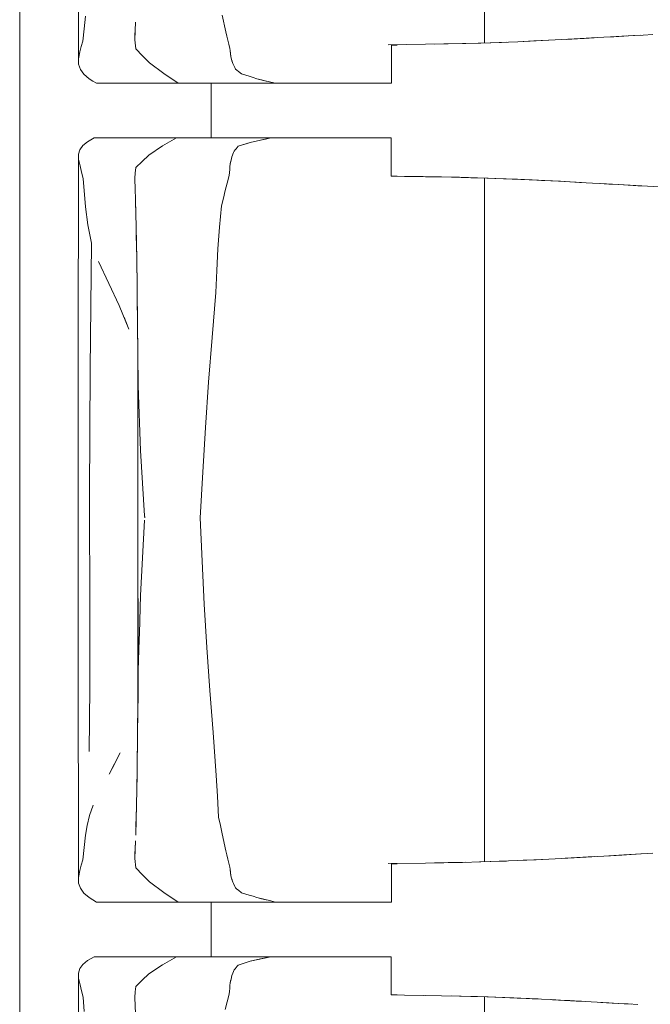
# Model space of a CAD drawing. Header units: millimetres. Extents: x -261 to 187, y -214 to 106.
# Tile 654 of 656: x -208.695 to -208.233, y 8.39 to 9.113. Entities that reach past the tile are written whole.
import ezdxf

# ---------------------------------------------------------------- set-up
doc = ezdxf.new("R2010")
doc.units = ezdxf.units.MM
doc.header["$LTSCALE"] = 0.005
doc.header["$MEASUREMENT"] = 0
doc.layers.add('IFC-Elemento de mobília-Contorno', color=9, linetype='Continuous', lineweight=5)
doc.layers.add('IFC-Laje-Contorno', color=9, linetype='Continuous', lineweight=5)

msp = doc.modelspace()

# ---------------------------------------------------------------- linework, layer by layer
at = {"layer": 'IFC-Elemento de mobília-Contorno', "lineweight": 5}
for p, q in [((-208.65207, 9.2519), (-208.65199, 9.08429)), ((-208.35421, 9.09588), (-208.3542, 9.13796)), ((-208.64783, 9.10633), (-208.6468, 9.11543)), ((-208.54645, 9.11628), (-208.54379, 9.10395)), ((-208.61034, 9.1047), (-208.61012, 9.11118)), ((-208.61025, 9.10744), (-208.6102, 9.10897)), ((-208.64886, 9.09723), (-208.64783, 9.10633)), ((-208.61056, 9.09821), (-208.61034, 9.1047)), ((-208.61055, 9.09945), (-208.61025, 9.10744)), ((-208.54379, 9.10395), (-208.54305, 9.10092)), ((-208.25925, 9.10044), (-208.24491, 9.10128)), ((-208.25354, 9.10078), (-208.23946, 9.10159)), ((-208.25354, 9.10078), (-208.24997, 9.10098)), ((-208.25208, 9.10086), (-208.24491, 9.10128)), ((-208.24491, 9.10128), (-208.23774, 9.10169)), ((-208.23774, 9.10169), (-208.23057, 9.10211)), ((-208.6499, 9.0933), (-208.64886, 9.09723)), ((-208.61056, 9.09821), (-208.60999, 9.0915)), ((-208.61055, 9.09945), (-208.61053, 9.09917)), ((-208.54305, 9.10092), (-208.54232, 9.09789)), ((-208.54232, 9.09789), (-208.54159, 9.09485)), ((-208.54159, 9.09485), (-208.54085, 9.09182)), ((-208.42484, 9.09448), (-208.39741, 9.09488)), ((-208.42239, 9.09428), (-208.42021, 9.09428)), ((-208.42239, 9.07948), (-208.42239, 9.09428)), ((-208.42021, 9.09428), (-208.41823, 9.09428)), ((-208.39752, 9.09488), (-208.38388, 9.09514)), ((-208.39088, 9.095), (-208.38079, 9.09521)), ((-208.38388, 9.09514), (-208.37036, 9.0954)), ((-208.38079, 9.09521), (-208.36782, 9.09547)), ((-208.37036, 9.0954), (-208.35686, 9.09579)), ((-208.3589, 9.09573), (-208.35739, 9.09578)), ((-208.35739, 9.09578), (-208.34959, 9.09604)), ((-208.35686, 9.09579), (-208.34337, 9.09619)), ((-208.34959, 9.09604), (-208.34179, 9.0963)), ((-208.34337, 9.09619), (-208.3298, 9.09677)), ((-208.34179, 9.0963), (-208.33802, 9.09642)), ((-208.3298, 9.09677), (-208.31623, 9.09734)), ((-208.32583, 9.09693), (-208.31799, 9.0973)), ((-208.32583, 9.09693), (-208.31799, 9.0973)), ((-208.31799, 9.0973), (-208.30756, 9.09779)), ((-208.31623, 9.09734), (-208.30226, 9.09807)), ((-208.30226, 9.09807), (-208.28829, 9.0988)), ((-208.29411, 9.09849), (-208.28601, 9.09894)), ((-208.28829, 9.0988), (-208.26651, 9.10003)), ((-208.28829, 9.0988), (-208.28103, 9.09921)), ((-208.28601, 9.09894), (-208.27801, 9.09938)), ((-208.28103, 9.09921), (-208.27377, 9.09962)), ((-208.27801, 9.09938), (-208.27599, 9.0995)), ((-208.26651, 9.10003), (-208.25925, 9.10044)), ((-208.26651, 9.10003), (-208.26177, 9.1003)), ((-208.26177, 9.1003), (-208.25354, 9.10078)), ((-208.25925, 9.10044), (-208.25208, 9.10086)), ((-208.25208, 9.10086), (-208.25195, 9.10086)), ((-208.65199, 9.08429), (-208.65094, 9.08937)), ((-208.65094, 9.08937), (-208.6499, 9.0933)), ((-208.60999, 9.0915), (-208.60495, 9.08636)), ((-208.54085, 9.09182), (-208.54069, 9.09033)), ((-208.54069, 9.09033), (-208.54019, 9.08585)), ((-208.54069, 9.09033), (-208.54035, 9.08734)), ((-208.54035, 9.08734), (-208.54019, 9.08585)), ((-208.65199, 9.08429), (-208.65184, 9.08018)), ((-208.65184, 9.08018), (-208.65047, 9.07646)), ((-208.60495, 9.08636), (-208.5999, 9.08124)), ((-208.5999, 9.08124), (-208.58936, 9.07339)), ((-208.54019, 9.08585), (-208.53984, 9.08459)), ((-208.53984, 9.08459), (-208.53916, 9.08207)), ((-208.5395, 9.08333), (-208.53916, 9.08207)), ((-208.5395, 9.08333), (-208.53882, 9.08082)), ((-208.53882, 9.08082), (-208.53833, 9.07979)), ((-208.53833, 9.07979), (-208.53784, 9.07876)), ((-208.53833, 9.07979), (-208.53735, 9.07773)), ((-208.42239, 9.06623), (-208.42239, 9.07948)), ((-208.65047, 9.07646), (-208.64798, 9.0729)), ((-208.64798, 9.0729), (-208.64414, 9.06951)), ((-208.58936, 9.07339), (-208.57885, 9.06623)), ((-208.53735, 9.07773), (-208.53686, 9.07671)), ((-208.53686, 9.07671), (-208.53576, 9.07581)), ((-208.53576, 9.07581), (-208.53465, 9.07491)), ((-208.53465, 9.07491), (-208.53244, 9.07312)), ((-208.53244, 9.07312), (-208.52674, 9.07136)), ((-208.64414, 9.06951), (-208.64148, 9.06787)), ((-208.64148, 9.06787), (-208.63882, 9.06623)), ((-208.63882, 9.06623), (-208.57885, 9.06623)), ((-208.57885, 9.06623), (-208.53758, 9.06623)), ((-208.55462, 9.02615), (-208.55462, 9.06623)), ((-208.53758, 9.06623), (-208.50752, 9.06623)), ((-208.52674, 9.07136), (-208.52389, 9.07048)), ((-208.52389, 9.07048), (-208.52103, 9.0696)), ((-208.52103, 9.0696), (-208.5109, 9.06707)), ((-208.52103, 9.0696), (-208.51428, 9.06792)), ((-208.52103, 9.0696), (-208.51766, 9.06876)), ((-208.51766, 9.06876), (-208.51428, 9.06792)), ((-208.5109, 9.06707), (-208.50752, 9.06623)), ((-208.50752, 9.06623), (-208.50554, 9.06623)), ((-208.50554, 9.06623), (-208.50359, 9.06623)), ((-208.50359, 9.06623), (-208.50165, 9.06623)), ((-208.50165, 9.06623), (-208.49973, 9.06623)), ((-208.49973, 9.06623), (-208.49781, 9.06623)), ((-208.49781, 9.06623), (-208.49589, 9.06623)), ((-208.49589, 9.06623), (-208.49396, 9.06623)), ((-208.49396, 9.06623), (-208.49201, 9.06623)), ((-208.49201, 9.06623), (-208.49003, 9.06623)), ((-208.49003, 9.06623), (-208.48802, 9.06623)), ((-208.48802, 9.06623), (-208.48596, 9.06623)), ((-208.48596, 9.06623), (-208.48386, 9.06623)), ((-208.48386, 9.06623), (-208.4817, 9.06623)), ((-208.4817, 9.06623), (-208.47952, 9.06623)), ((-208.47952, 9.06623), (-208.47732, 9.06623)), ((-208.47732, 9.06623), (-208.47513, 9.06623)), ((-208.47513, 9.06623), (-208.47298, 9.06623)), ((-208.47298, 9.06623), (-208.47088, 9.06623)), ((-208.47088, 9.06623), (-208.46884, 9.06623)), ((-208.46884, 9.06623), (-208.4669, 9.06623)), ((-208.4669, 9.06623), (-208.46507, 9.06623)), ((-208.46507, 9.06623), (-208.46334, 9.06623)), ((-208.46334, 9.06623), (-208.46168, 9.06623)), ((-208.46168, 9.06623), (-208.46006, 9.06623)), ((-208.46006, 9.06623), (-208.45844, 9.06623)), ((-208.45844, 9.06623), (-208.45678, 9.06623)), ((-208.45678, 9.06623), (-208.45507, 9.06623)), ((-208.45507, 9.06623), (-208.45325, 9.06623)), ((-208.45325, 9.06623), (-208.45131, 9.06623)), ((-208.45131, 9.06623), (-208.44924, 9.06623)), ((-208.44924, 9.06623), (-208.44705, 9.06623)), ((-208.44705, 9.06623), (-208.44476, 9.06623)), ((-208.44476, 9.06623), (-208.44239, 9.06623)), ((-208.44239, 9.06623), (-208.43994, 9.06623)), ((-208.43994, 9.06623), (-208.43743, 9.06623)), ((-208.43743, 9.06623), (-208.43487, 9.06623)), ((-208.43487, 9.06623), (-208.43229, 9.06623)), ((-208.43229, 9.06623), (-208.42971, 9.06623)), ((-208.42971, 9.06623), (-208.42718, 9.06623)), ((-208.42718, 9.06623), (-208.42473, 9.06623)), ((-208.42473, 9.06623), (-208.42239, 9.06623)), ((-208.64864, 9.0205), (-208.64525, 9.02336)), ((-208.64525, 9.02336), (-208.64038, 9.02615)), ((-208.64038, 9.02615), (-208.58013, 9.02615)), ((-208.59024, 9.02022), (-208.58013, 9.02615)), ((-208.58013, 9.02615), (-208.51098, 9.02615)), ((-208.56488, 9.02615), (-208.55462, 9.02615)), ((-208.53478, 9.01998), (-208.52601, 9.02282)), ((-208.53478, 9.01998), (-208.5282, 9.02211)), ((-208.5282, 9.02211), (-208.52601, 9.02282)), ((-208.52601, 9.02282), (-208.51098, 9.02615)), ((-208.52601, 9.02282), (-208.51849, 9.02449)), ((-208.51849, 9.02449), (-208.51474, 9.02532)), ((-208.51474, 9.02532), (-208.51098, 9.02615)), ((-208.51267, 9.02615), (-208.50966, 9.02615)), ((-208.51098, 9.02615), (-208.509, 9.02615)), ((-208.50966, 9.02615), (-208.50684, 9.02615)), ((-208.509, 9.02615), (-208.50703, 9.02615)), ((-208.50703, 9.02615), (-208.50507, 9.02615)), ((-208.50507, 9.02615), (-208.50313, 9.02615)), ((-208.50313, 9.02615), (-208.50122, 9.02615)), ((-208.50122, 9.02615), (-208.49931, 9.02615)), ((-208.49931, 9.02615), (-208.49741, 9.02615)), ((-208.49741, 9.02615), (-208.4955, 9.02615)), ((-208.4955, 9.02615), (-208.49358, 9.02615)), ((-208.49358, 9.02615), (-208.49164, 9.02615)), ((-208.49164, 9.02615), (-208.48967, 9.02615)), ((-208.48967, 9.02615), (-208.48766, 9.02615)), ((-208.48766, 9.02615), (-208.48562, 9.02615)), ((-208.48562, 9.02615), (-208.48351, 9.02615)), ((-208.48351, 9.02615), (-208.48137, 9.02615)), ((-208.48137, 9.02615), (-208.4792, 9.02615)), ((-208.4792, 9.02615), (-208.47702, 9.02615)), ((-208.47702, 9.02615), (-208.47485, 9.02615)), ((-208.47485, 9.02615), (-208.47272, 9.02615)), ((-208.47272, 9.02615), (-208.47064, 9.02615)), ((-208.47064, 9.02615), (-208.46863, 9.02615)), ((-208.46863, 9.02615), (-208.46671, 9.02615)), ((-208.46671, 9.02615), (-208.4649, 9.02615)), ((-208.4649, 9.02615), (-208.46319, 9.02615)), ((-208.46319, 9.02615), (-208.46155, 9.02615)), ((-208.46155, 9.02615), (-208.45994, 9.02615)), ((-208.45994, 9.02615), (-208.45833, 9.02615)), ((-208.45833, 9.02615), (-208.45669, 9.02615)), ((-208.45669, 9.02615), (-208.45498, 9.02615)), ((-208.45498, 9.02615), (-208.45317, 9.02615)), ((-208.45317, 9.02615), (-208.45124, 9.02615)), ((-208.45124, 9.02615), (-208.44918, 9.02615)), ((-208.44918, 9.02615), (-208.447, 9.02615)), ((-208.447, 9.02615), (-208.44473, 9.02615)), ((-208.44473, 9.02615), (-208.44237, 9.02615)), ((-208.44237, 9.02615), (-208.43994, 9.02615)), ((-208.43994, 9.02615), (-208.43745, 9.02615)), ((-208.43745, 9.02615), (-208.43491, 9.02615)), ((-208.43491, 9.02615), (-208.43234, 9.02615)), ((-208.43234, 9.02615), (-208.42978, 9.02615)), ((-208.42978, 9.02615), (-208.42727, 9.02615)), ((-208.42727, 9.02615), (-208.42483, 9.02615)), ((-208.42483, 9.02615), (-208.42251, 9.02615)), ((-208.42251, 9.0129), (-208.42251, 9.02615)), ((-208.65198, 9.01414), (-208.65083, 9.01746)), ((-208.65083, 9.01746), (-208.64864, 9.0205)), ((-208.60039, 9.01355), (-208.59024, 9.02022)), ((-208.53951, 9.01235), (-208.53821, 9.01541)), ((-208.53908, 9.01337), (-208.53865, 9.01439)), ((-208.53865, 9.01439), (-208.53821, 9.01541)), ((-208.53821, 9.01541), (-208.53778, 9.01644)), ((-208.53778, 9.01644), (-208.53703, 9.01732)), ((-208.53703, 9.01732), (-208.53628, 9.01821)), ((-208.53628, 9.01821), (-208.53553, 9.01909)), ((-208.53553, 9.01909), (-208.53478, 9.01998)), ((-208.65208, 8.8607), (-208.65198, 9.01414)), ((-208.65198, 9.01414), (-208.65189, 9.01044)), ((-208.65189, 9.01044), (-208.65069, 9.00558)), ((-208.60999, 9.0043), (-208.60519, 9.00892)), ((-208.60519, 9.00892), (-208.60039, 9.01355)), ((-208.54083, 9.00494), (-208.54061, 9.00704)), ((-208.54061, 9.00704), (-208.54006, 9.0097)), ((-208.54061, 9.00704), (-208.54034, 9.00837)), ((-208.54034, 9.00837), (-208.54006, 9.0097)), ((-208.54006, 9.0097), (-208.53951, 9.01235)), ((-208.53951, 9.01235), (-208.53908, 9.01337)), ((-208.42251, 8.9981), (-208.42251, 9.0129)), ((-208.65069, 9.00558), (-208.64962, 9.00101)), ((-208.64962, 9.00101), (-208.64856, 8.99643)), ((-208.61056, 8.99647), (-208.61028, 9.00039)), ((-208.61056, 8.99632), (-208.61028, 9.00031)), ((-208.61028, 9.00039), (-208.60999, 9.0043)), ((-208.61028, 9.00031), (-208.60999, 9.0043)), ((-208.5415, 8.99863), (-208.54128, 9.00073)), ((-208.54128, 9.00073), (-208.54105, 9.00284)), ((-208.54105, 9.00284), (-208.54083, 9.00494)), ((-208.64856, 8.99643), (-208.6468, 8.97548)), ((-208.61056, 8.99632), (-208.61033, 8.98828)), ((-208.54427, 8.98745), (-208.54288, 8.99304)), ((-208.54288, 8.99304), (-208.5415, 8.99863)), ((-208.42251, 8.9981), (-208.42032, 8.9981)), ((-208.42251, 8.99805), (-208.41272, 8.99791)), ((-208.42032, 8.9981), (-208.41832, 8.9981)), ((-208.41272, 8.99791), (-208.39914, 8.9977)), ((-208.39914, 8.9977), (-208.38581, 8.99746)), ((-208.39732, 8.99766), (-208.38581, 8.99746)), ((-208.38581, 8.99746), (-208.37249, 8.99721)), ((-208.37833, 8.99731), (-208.36408, 8.99694)), ((-208.37249, 8.99721), (-208.35921, 8.99682)), ((-208.36408, 8.99694), (-208.35147, 8.9966)), ((-208.35921, 8.99682), (-208.34593, 8.99644)), ((-208.35421, 8.99668), (-208.3542, 8.96384)), ((-208.34646, 8.99646), (-208.33003, 8.99576)), ((-208.34646, 8.99646), (-208.31491, 8.99511)), ((-208.34593, 8.99644), (-208.33253, 8.99588)), ((-208.33253, 8.99588), (-208.31913, 8.99533)), ((-208.33012, 8.99576), (-208.32147, 8.9954)), ((-208.33003, 8.99576), (-208.31491, 8.99511)), ((-208.32147, 8.9954), (-208.31498, 8.99512)), ((-208.31913, 8.99533), (-208.30534, 8.99462)), ((-208.31913, 8.99533), (-208.31224, 8.99497)), ((-208.31224, 8.99497), (-208.30534, 8.99462)), ((-208.30549, 8.99463), (-208.30426, 8.99456)), ((-208.30534, 8.99462), (-208.29845, 8.99427)), ((-208.30426, 8.99456), (-208.29559, 8.9941)), ((-208.29845, 8.99427), (-208.29156, 8.99391)), ((-208.29559, 8.9941), (-208.28693, 8.99364)), ((-208.29559, 8.9941), (-208.28298, 8.99342)), ((-208.29156, 8.99391), (-208.28443, 8.99351)), ((-208.28693, 8.99364), (-208.2835, 8.99345)), ((-208.28443, 8.99351), (-208.27015, 8.9927)), ((-208.27015, 8.9927), (-208.26301, 8.9923)), ((-208.26893, 8.99264), (-208.26061, 8.99216)), ((-208.26893, 8.99264), (-208.25178, 8.99165)), ((-208.61034, 8.98868), (-208.61011, 8.98088)), ((-208.54566, 8.98186), (-208.54427, 8.98745)), ((-208.26301, 8.9923), (-208.25589, 8.99189)), ((-208.26061, 8.99216), (-208.25178, 8.99165)), ((-208.25589, 8.99189), (-208.24877, 8.99148)), ((-208.25589, 8.99189), (-208.23454, 8.99065)), ((-208.25178, 8.99165), (-208.24857, 8.99146)), ((-208.24877, 8.99148), (-208.24166, 8.99106)), ((-208.24877, 8.99148), (-208.23454, 8.99065)), ((-208.24166, 8.99106), (-208.23454, 8.99065)), ((-208.23454, 8.99065), (-208.2211, 8.98988)), ((-208.61015, 8.98216), (-208.61009, 8.98025)), ((-208.61011, 8.98088), (-208.60987, 8.97069)), ((-208.61009, 8.98025), (-208.60984, 8.96945)), ((-208.54705, 8.97627), (-208.54566, 8.98186)), ((-208.6468, 8.97548), (-208.64511, 8.96241)), ((-208.54843, 8.96052), (-208.54705, 8.97627)), ((-208.60987, 8.97069), (-208.60962, 8.9605)), ((-208.3542, 8.9277), (-208.3542, 8.96384)), ((-208.64511, 8.96241), (-208.64233, 8.94875)), ((-208.60962, 8.9605), (-208.60925, 8.93737)), ((-208.6096, 8.9594), (-208.60958, 8.95865)), ((-208.60958, 8.95865), (-208.60933, 8.94258)), ((-208.54981, 8.94478), (-208.54843, 8.96052)), ((-208.64348, 8.85625), (-208.64233, 8.94875)), ((-208.55056, 8.92874), (-208.54981, 8.94478)), ((-208.63736, 8.93547), (-208.62205, 8.90317)), ((-208.63736, 8.93547), (-208.6297, 8.91932)), ((-208.60925, 8.93737), (-208.60897, 8.91651)), ((-208.60924, 8.93647), (-208.60923, 8.93615)), ((-208.60923, 8.93615), (-208.60899, 8.91816)), ((-208.55132, 8.9127), (-208.55056, 8.92874)), ((-208.35421, 8.8919), (-208.3542, 8.9277)), ((-208.6297, 8.91932), (-208.62205, 8.90317)), ((-208.60897, 8.91651), (-208.60881, 8.90517)), ((-208.60896, 8.91627), (-208.60893, 8.91416)), ((-208.60893, 8.91416), (-208.60863, 8.89102)), ((-208.55388, 8.87971), (-208.55132, 8.9127)), ((-208.62205, 8.90317), (-208.61497, 8.88576)), ((-208.60881, 8.90517), (-208.60866, 8.89383)), ((-208.61851, 8.89447), (-208.61497, 8.88576)), ((-208.60866, 8.89383), (-208.60857, 8.88668)), ((-208.35424, 8.86526), (-208.35421, 8.8919)), ((-208.60863, 8.89102), (-208.60832, 8.86739)), ((-208.60857, 8.88668), (-208.60835, 8.86946)), ((-208.55651, 8.8469), (-208.55388, 8.87971)), ((-208.60835, 8.60834), (-208.60835, 8.86946)), ((-208.60832, 8.86739), (-208.60804, 8.84423)), ((-208.35424, 8.86526), (-208.3542, 8.83541)), ((-208.65208, 8.8607), (-208.65207, 8.65076)), ((-208.64378, 8.76387), (-208.64348, 8.85625)), ((-208.60804, 8.84423), (-208.60651, 8.79658)), ((-208.55889, 8.81363), (-208.55651, 8.8469)), ((-208.3542, 8.83541), (-208.3542, 8.79926)), ((-208.56082, 8.78075), (-208.55889, 8.81363)), ((-208.35422, 8.76384), (-208.3542, 8.79926)), ((-208.60651, 8.79658), (-208.60342, 8.74857)), ((-208.56263, 8.74728), (-208.56082, 8.78075)), ((-208.64378, 8.76387), (-208.64358, 8.67573)), ((-208.35422, 8.76384), (-208.35421, 8.73176)), ((-208.60342, 8.74857), (-208.60327, 8.74728)), ((-208.60342, 8.74857), (-208.60335, 8.74792)), ((-208.60335, 8.74792), (-208.60327, 8.74728)), ((-208.56263, 8.74728), (-208.56125, 8.71543)), ((-208.6049, 8.71781), (-208.60342, 8.74545)), ((-208.35421, 8.69429), (-208.35421, 8.73176)), ((-208.60638, 8.69016), (-208.6049, 8.71781)), ((-208.56125, 8.71543), (-208.55982, 8.68391)), ((-208.60721, 8.66264), (-208.60638, 8.69016)), ((-208.35424, 8.64521), (-208.35421, 8.69429)), ((-208.60804, 8.63513), (-208.60804, 8.68799)), ((-208.55982, 8.68391), (-208.55784, 8.65204)), ((-208.64358, 8.67573), (-208.64355, 8.62246)), ((-208.60735, 8.65785), (-208.60721, 8.66264)), ((-208.60804, 8.63513), (-208.60735, 8.65785)), ((-208.65207, 8.65076), (-208.65199, 8.48314)), ((-208.55784, 8.65204), (-208.55566, 8.62052)), ((-208.35424, 8.64521), (-208.35421, 8.61319)), ((-208.60828, 8.61366), (-208.60804, 8.63513)), ((-208.64398, 8.57566), (-208.64355, 8.62246)), ((-208.55566, 8.62052), (-208.55324, 8.58962)), ((-208.60835, 8.60845), (-208.60828, 8.61366)), ((-208.35421, 8.57873), (-208.35421, 8.61319)), ((-208.60855, 8.59227), (-208.60835, 8.60834)), ((-208.60855, 8.59162), (-208.60843, 8.60141)), ((-208.60867, 8.58202), (-208.60855, 8.59227)), ((-208.60863, 8.58578), (-208.60855, 8.59162)), ((-208.55324, 8.58962), (-208.55099, 8.55812)), ((-208.60883, 8.57021), (-208.60867, 8.58202)), ((-208.62938, 8.55896), (-208.6214, 8.57468)), ((-208.62539, 8.56682), (-208.6214, 8.57468)), ((-208.60882, 8.5705), (-208.60872, 8.57889)), ((-208.35421, 8.57873), (-208.3542, 8.53682)), ((-208.62938, 8.55896), (-208.62539, 8.56682)), ((-208.60898, 8.55841), (-208.60883, 8.57021)), ((-208.60888, 8.56662), (-208.60882, 8.5705)), ((-208.60916, 8.5475), (-208.60898, 8.55841)), ((-208.60912, 8.54962), (-208.60903, 8.55537)), ((-208.55099, 8.55812), (-208.55005, 8.5428)), ((-208.60935, 8.53658), (-208.60916, 8.5475)), ((-208.60921, 8.54456), (-208.60912, 8.54962)), ((-208.55005, 8.5428), (-208.54912, 8.52748)), ((-208.64374, 8.52871), (-208.64124, 8.5362)), ((-208.60965, 8.52544), (-208.60935, 8.53658)), ((-208.60951, 8.52894), (-208.60942, 8.53395)), ((-208.35421, 8.49474), (-208.3542, 8.53682)), ((-208.64562, 8.52139), (-208.64374, 8.52871)), ((-208.60996, 8.51429), (-208.60965, 8.52544)), ((-208.6098, 8.52013), (-208.60951, 8.52894)), ((-208.54912, 8.52748), (-208.54779, 8.52131)), ((-208.6468, 8.51429), (-208.64562, 8.52139)), ((-208.54779, 8.52131), (-208.54645, 8.51515)), ((-208.64783, 8.50518), (-208.6468, 8.51429)), ((-208.61034, 8.50355), (-208.61012, 8.51003)), ((-208.54645, 8.51515), (-208.54379, 8.50281)), ((-208.64886, 8.49609), (-208.64783, 8.50518)), ((-208.61056, 8.49707), (-208.61034, 8.50355)), ((-208.61055, 8.49831), (-208.61025, 8.5063)), ((-208.61025, 8.5063), (-208.6102, 8.50782)), ((-208.54379, 8.50281), (-208.54305, 8.49977)), ((-208.6499, 8.49215), (-208.64886, 8.49609)), ((-208.61056, 8.49707), (-208.60999, 8.49035)), ((-208.61055, 8.49831), (-208.61053, 8.49803)), ((-208.54305, 8.49977), (-208.54232, 8.49674)), ((-208.54232, 8.49674), (-208.54159, 8.49371)), ((-208.39752, 8.49373), (-208.38388, 8.494)), ((-208.39088, 8.49386), (-208.38079, 8.49406)), ((-208.38388, 8.494), (-208.37036, 8.49425)), ((-208.38079, 8.49406), (-208.36792, 8.49432)), ((-208.37036, 8.49425), (-208.35686, 8.49465)), ((-208.35772, 8.49463), (-208.35739, 8.49464)), ((-208.35739, 8.49464), (-208.34179, 8.49515)), ((-208.35739, 8.49464), (-208.34959, 8.49489)), ((-208.35686, 8.49465), (-208.34337, 8.49505)), ((-208.34959, 8.49489), (-208.34179, 8.49515)), ((-208.34337, 8.49505), (-208.3298, 8.49562)), ((-208.34179, 8.49515), (-208.33802, 8.49527)), ((-208.3298, 8.49562), (-208.31623, 8.4962)), ((-208.32583, 8.49579), (-208.31799, 8.49616)), ((-208.32583, 8.49579), (-208.31799, 8.49616)), ((-208.31799, 8.49616), (-208.30688, 8.49669)), ((-208.31623, 8.4962), (-208.30226, 8.49693)), ((-208.30226, 8.49693), (-208.28829, 8.49765)), ((-208.29488, 8.49731), (-208.27796, 8.49824)), ((-208.29488, 8.49731), (-208.28601, 8.4978)), ((-208.28829, 8.49765), (-208.26651, 8.49889)), ((-208.28829, 8.49765), (-208.28103, 8.49806)), ((-208.28601, 8.4978), (-208.27801, 8.49824)), ((-208.28103, 8.49806), (-208.27377, 8.49847)), ((-208.27801, 8.49824), (-208.27599, 8.49835)), ((-208.26651, 8.49889), (-208.25925, 8.4993)), ((-208.26651, 8.49889), (-208.26177, 8.49916)), ((-208.26177, 8.49916), (-208.25354, 8.49963)), ((-208.25925, 8.4993), (-208.25208, 8.49972)), ((-208.25354, 8.49963), (-208.23946, 8.50044)), ((-208.25354, 8.49963), (-208.25003, 8.49983)), ((-208.25208, 8.49972), (-208.23057, 8.50096)), ((-208.65199, 8.48314), (-208.65094, 8.48822)), ((-208.65094, 8.48822), (-208.6499, 8.49215)), ((-208.60999, 8.49035), (-208.60495, 8.48522)), ((-208.54159, 8.49371), (-208.54085, 8.49067)), ((-208.54085, 8.49067), (-208.54069, 8.48918)), ((-208.54069, 8.48918), (-208.54019, 8.4847)), ((-208.54069, 8.48918), (-208.54035, 8.48619)), ((-208.42484, 8.49333), (-208.39741, 8.49374)), ((-208.42239, 8.49314), (-208.42021, 8.49314)), ((-208.42239, 8.47834), (-208.42239, 8.49314)), ((-208.42021, 8.49314), (-208.41823, 8.49314)), ((-208.65199, 8.48314), (-208.65184, 8.47903)), ((-208.60495, 8.48522), (-208.5999, 8.48009)), ((-208.5999, 8.48009), (-208.58936, 8.47225)), ((-208.54035, 8.48619), (-208.54019, 8.4847)), ((-208.54019, 8.4847), (-208.53984, 8.48344)), ((-208.53984, 8.48344), (-208.53916, 8.48093)), ((-208.5395, 8.48219), (-208.53916, 8.48093)), ((-208.5395, 8.48219), (-208.53882, 8.47967)), ((-208.53882, 8.47967), (-208.53833, 8.47864)), ((-208.65184, 8.47903), (-208.65047, 8.47531)), ((-208.65047, 8.47531), (-208.64798, 8.47176)), ((-208.58936, 8.47225), (-208.57885, 8.46508)), ((-208.53833, 8.47864), (-208.53784, 8.47762)), ((-208.53833, 8.47864), (-208.53735, 8.47659)), ((-208.53735, 8.47659), (-208.53686, 8.47556)), ((-208.53686, 8.47556), (-208.53576, 8.47466)), ((-208.53576, 8.47466), (-208.53465, 8.47377)), ((-208.53465, 8.47377), (-208.53244, 8.47197)), ((-208.42239, 8.46508), (-208.42239, 8.47834)), ((-208.64798, 8.47176), (-208.64414, 8.46836)), ((-208.64414, 8.46836), (-208.64148, 8.46672)), ((-208.64148, 8.46672), (-208.63882, 8.46508)), ((-208.63882, 8.46508), (-208.57885, 8.46508)), ((-208.57885, 8.46508), (-208.53758, 8.46508)), ((-208.55462, 8.42501), (-208.55462, 8.46508)), ((-208.53758, 8.46508), (-208.50752, 8.46508)), ((-208.53244, 8.47197), (-208.52674, 8.47022)), ((-208.52674, 8.47022), (-208.52389, 8.46934)), ((-208.52389, 8.46934), (-208.52103, 8.46845)), ((-208.52103, 8.46845), (-208.5109, 8.46593)), ((-208.52103, 8.46845), (-208.51428, 8.46677)), ((-208.52103, 8.46845), (-208.51766, 8.46761)), ((-208.51766, 8.46761), (-208.51428, 8.46677)), ((-208.5109, 8.46593), (-208.50752, 8.46508)), ((-208.50752, 8.46508), (-208.50554, 8.46508)), ((-208.50554, 8.46508), (-208.50359, 8.46508)), ((-208.50359, 8.46508), (-208.50165, 8.46508)), ((-208.50165, 8.46508), (-208.49973, 8.46508)), ((-208.49973, 8.46508), (-208.49781, 8.46508)), ((-208.49781, 8.46508), (-208.49589, 8.46508)), ((-208.49589, 8.46508), (-208.49396, 8.46508)), ((-208.49396, 8.46508), (-208.49201, 8.46508)), ((-208.49201, 8.46508), (-208.49003, 8.46508)), ((-208.49003, 8.46508), (-208.48802, 8.46508)), ((-208.48802, 8.46508), (-208.48596, 8.46508)), ((-208.48596, 8.46508), (-208.48386, 8.46508)), ((-208.48386, 8.46508), (-208.4817, 8.46508)), ((-208.4817, 8.46508), (-208.47952, 8.46508)), ((-208.47952, 8.46508), (-208.47732, 8.46508)), ((-208.47732, 8.46508), (-208.47513, 8.46508)), ((-208.47513, 8.46508), (-208.47298, 8.46508)), ((-208.47298, 8.46508), (-208.47088, 8.46508)), ((-208.47088, 8.46508), (-208.46884, 8.46508)), ((-208.46884, 8.46508), (-208.4669, 8.46508)), ((-208.4669, 8.46508), (-208.46507, 8.46508)), ((-208.46507, 8.46508), (-208.46334, 8.46508)), ((-208.46334, 8.46508), (-208.46168, 8.46508)), ((-208.46168, 8.46508), (-208.46006, 8.46508)), ((-208.46006, 8.46508), (-208.45844, 8.46508)), ((-208.45844, 8.46508), (-208.45678, 8.46508)), ((-208.45678, 8.46508), (-208.45507, 8.46508)), ((-208.45507, 8.46508), (-208.45325, 8.46508)), ((-208.45325, 8.46508), (-208.45131, 8.46508)), ((-208.45131, 8.46508), (-208.44924, 8.46508)), ((-208.44924, 8.46508), (-208.44705, 8.46508)), ((-208.44705, 8.46508), (-208.44476, 8.46508)), ((-208.44476, 8.46508), (-208.44239, 8.46508)), ((-208.44239, 8.46508), (-208.43994, 8.46508)), ((-208.43994, 8.46508), (-208.43743, 8.46508)), ((-208.43743, 8.46508), (-208.43487, 8.46508)), ((-208.43487, 8.46508), (-208.43229, 8.46508)), ((-208.43229, 8.46508), (-208.42971, 8.46508)), ((-208.42971, 8.46508), (-208.42718, 8.46508)), ((-208.42718, 8.46508), (-208.42473, 8.46508)), ((-208.42473, 8.46508), (-208.42239, 8.46508)), ((-208.64864, 8.41935), (-208.64525, 8.42222)), ((-208.64525, 8.42222), (-208.64038, 8.42501)), ((-208.64038, 8.42501), (-208.58013, 8.42501)), ((-208.59024, 8.41907), (-208.58013, 8.42501)), ((-208.58013, 8.42501), (-208.51098, 8.42501)), ((-208.56488, 8.42501), (-208.55462, 8.42501)), ((-208.5282, 8.42097), (-208.52601, 8.42168)), ((-208.52601, 8.42168), (-208.51098, 8.42501)), ((-208.52601, 8.42168), (-208.51849, 8.42334)), ((-208.51849, 8.42334), (-208.51474, 8.42418)), ((-208.51474, 8.42418), (-208.51098, 8.42501)), ((-208.51267, 8.42501), (-208.50966, 8.42501)), ((-208.51098, 8.42501), (-208.509, 8.42501)), ((-208.50966, 8.42501), (-208.50684, 8.42501)), ((-208.509, 8.42501), (-208.50703, 8.42501)), ((-208.50703, 8.42501), (-208.50507, 8.42501)), ((-208.50507, 8.42501), (-208.50313, 8.42501)), ((-208.50313, 8.42501), (-208.50122, 8.42501)), ((-208.50122, 8.42501), (-208.49931, 8.42501)), ((-208.49931, 8.42501), (-208.49741, 8.42501)), ((-208.49741, 8.42501), (-208.4955, 8.42501)), ((-208.4955, 8.42501), (-208.49358, 8.42501)), ((-208.49358, 8.42501), (-208.49164, 8.42501)), ((-208.49164, 8.42501), (-208.48967, 8.42501)), ((-208.48967, 8.42501), (-208.48766, 8.42501)), ((-208.48766, 8.42501), (-208.48562, 8.42501)), ((-208.48562, 8.42501), (-208.48351, 8.42501)), ((-208.48351, 8.42501), (-208.48137, 8.42501)), ((-208.48137, 8.42501), (-208.4792, 8.42501)), ((-208.4792, 8.42501), (-208.47702, 8.42501)), ((-208.47702, 8.42501), (-208.47485, 8.42501)), ((-208.47485, 8.42501), (-208.47272, 8.42501)), ((-208.47272, 8.42501), (-208.47064, 8.42501)), ((-208.47064, 8.42501), (-208.46863, 8.42501)), ((-208.46863, 8.42501), (-208.46671, 8.42501)), ((-208.46671, 8.42501), (-208.4649, 8.42501)), ((-208.4649, 8.42501), (-208.46319, 8.42501)), ((-208.46319, 8.42501), (-208.46155, 8.42501)), ((-208.46155, 8.42501), (-208.45994, 8.42501)), ((-208.45994, 8.42501), (-208.45833, 8.42501)), ((-208.45833, 8.42501), (-208.45669, 8.42501)), ((-208.45669, 8.42501), (-208.45498, 8.42501)), ((-208.45498, 8.42501), (-208.45317, 8.42501)), ((-208.45317, 8.42501), (-208.45124, 8.42501)), ((-208.45124, 8.42501), (-208.44918, 8.42501)), ((-208.44918, 8.42501), (-208.447, 8.42501)), ((-208.447, 8.42501), (-208.44473, 8.42501)), ((-208.44473, 8.42501), (-208.44237, 8.42501)), ((-208.44237, 8.42501), (-208.43994, 8.42501)), ((-208.43994, 8.42501), (-208.43745, 8.42501)), ((-208.43745, 8.42501), (-208.43491, 8.42501)), ((-208.43491, 8.42501), (-208.43234, 8.42501)), ((-208.43234, 8.42501), (-208.42978, 8.42501)), ((-208.42978, 8.42501), (-208.42727, 8.42501)), ((-208.42727, 8.42501), (-208.42483, 8.42501)), ((-208.42483, 8.42501), (-208.42251, 8.42501)), ((-208.42251, 8.41175), (-208.42251, 8.42501)), ((-208.65198, 8.41299), (-208.65083, 8.41631)), ((-208.65083, 8.41631), (-208.64864, 8.41935)), ((-208.60039, 8.4124), (-208.59024, 8.41907)), ((-208.53951, 8.41121), (-208.53821, 8.41427)), ((-208.53908, 8.41223), (-208.53821, 8.41427)), ((-208.53821, 8.41427), (-208.53778, 8.41529)), ((-208.53778, 8.41529), (-208.53703, 8.41618)), ((-208.53703, 8.41618), (-208.53628, 8.41706)), ((-208.53628, 8.41706), (-208.53553, 8.41795)), ((-208.53553, 8.41795), (-208.53478, 8.41883)), ((-208.53478, 8.41883), (-208.5304, 8.42026)), ((-208.5304, 8.42026), (-208.5282, 8.42097)), ((-208.65208, 8.25956), (-208.65198, 8.41299)), ((-208.65198, 8.41299), (-208.65189, 8.40929)), ((-208.65189, 8.40929), (-208.65069, 8.40444)), ((-208.60999, 8.40315), (-208.60519, 8.40778)), ((-208.60519, 8.40778), (-208.60039, 8.4124)), ((-208.54061, 8.40589), (-208.54006, 8.40855)), ((-208.54061, 8.40589), (-208.54034, 8.40722)), ((-208.54034, 8.40722), (-208.54006, 8.40855)), ((-208.54006, 8.40855), (-208.53951, 8.41121)), ((-208.53951, 8.41121), (-208.53908, 8.41223)), ((-208.42251, 8.39696), (-208.42251, 8.41175)), ((-208.65069, 8.40444), (-208.64962, 8.39986)), ((-208.64962, 8.39986), (-208.64856, 8.39529)), ((-208.61028, 8.39924), (-208.60999, 8.40315)), ((-208.61028, 8.39916), (-208.60999, 8.40315)), ((-208.54128, 8.39959), (-208.54105, 8.40169)), ((-208.54105, 8.40169), (-208.54083, 8.40379)), ((-208.54083, 8.40379), (-208.54061, 8.40589)), ((-208.64856, 8.39529), (-208.64768, 8.38481)), ((-208.61056, 8.39533), (-208.61028, 8.39924)), ((-208.61056, 8.39517), (-208.61028, 8.39916)), ((-208.61056, 8.39517), (-208.61021, 8.38312)), ((-208.54288, 8.39189), (-208.5415, 8.39748)), ((-208.5415, 8.39748), (-208.54128, 8.39959)), ((-208.42251, 8.39696), (-208.42032, 8.39696)), ((-208.42251, 8.3969), (-208.41272, 8.39676)), ((-208.42032, 8.39696), (-208.41832, 8.39696)), ((-208.41272, 8.39676), (-208.39914, 8.39656)), ((-208.39914, 8.39656), (-208.38581, 8.39631)), ((-208.39732, 8.39651), (-208.38581, 8.39631)), ((-208.38581, 8.39631), (-208.37249, 8.39606)), ((-208.37833, 8.39617), (-208.36408, 8.39579)), ((-208.37249, 8.39606), (-208.35921, 8.39568)), ((-208.36408, 8.39579), (-208.35147, 8.39545)), ((-208.35921, 8.39568), (-208.34593, 8.3953)), ((-208.35421, 8.39554), (-208.3542, 8.3627)), ((-208.34646, 8.39531), (-208.33003, 8.39461)), ((-208.34646, 8.39531), (-208.31491, 8.39397)), ((-208.34593, 8.3953), (-208.33253, 8.39474)), ((-208.33253, 8.39474), (-208.31913, 8.39419)), ((-208.33012, 8.39462), (-208.32147, 8.39425)), ((-208.33003, 8.39461), (-208.31491, 8.39397)), ((-208.32147, 8.39425), (-208.31498, 8.39397)), ((-208.31913, 8.39419), (-208.30534, 8.39348)), ((-208.31913, 8.39419), (-208.31224, 8.39383)), ((-208.31224, 8.39383), (-208.30534, 8.39348)), ((-208.30549, 8.39348), (-208.30426, 8.39342)), ((-208.30534, 8.39348), (-208.29845, 8.39312)), ((-208.30426, 8.39342), (-208.29559, 8.39295)), ((-208.29845, 8.39312), (-208.29156, 8.39277)), ((-208.29559, 8.39295), (-208.28693, 8.39249)), ((-208.29559, 8.39295), (-208.28298, 8.39228)), ((-208.29156, 8.39277), (-208.28443, 8.39236)), ((-208.54427, 8.38631), (-208.54288, 8.39189)), ((-208.28693, 8.39249), (-208.2835, 8.39231)), ((-208.28443, 8.39236), (-208.26301, 8.39116)), ((-208.26893, 8.39149), (-208.26061, 8.39101)), ((-208.26893, 8.39149), (-208.25178, 8.3905)), ((-208.26301, 8.39116), (-208.25589, 8.39074)), ((-208.26061, 8.39101), (-208.25178, 8.3905)), ((-208.25589, 8.39074), (-208.24877, 8.39033)), ((-208.25178, 8.3905), (-208.24667, 8.39021)), ((-208.24877, 8.39033), (-208.24166, 8.38992))]:
    msp.add_line(p, q, dxfattribs=at)
at = {"layer": 'IFC-Laje-Contorno', "lineweight": 5}
msp.add_line((-208.69504, 4.21523), (-208.69504, 17.25477), dxfattribs=at)

doc.saveas('drawing.dxf')
